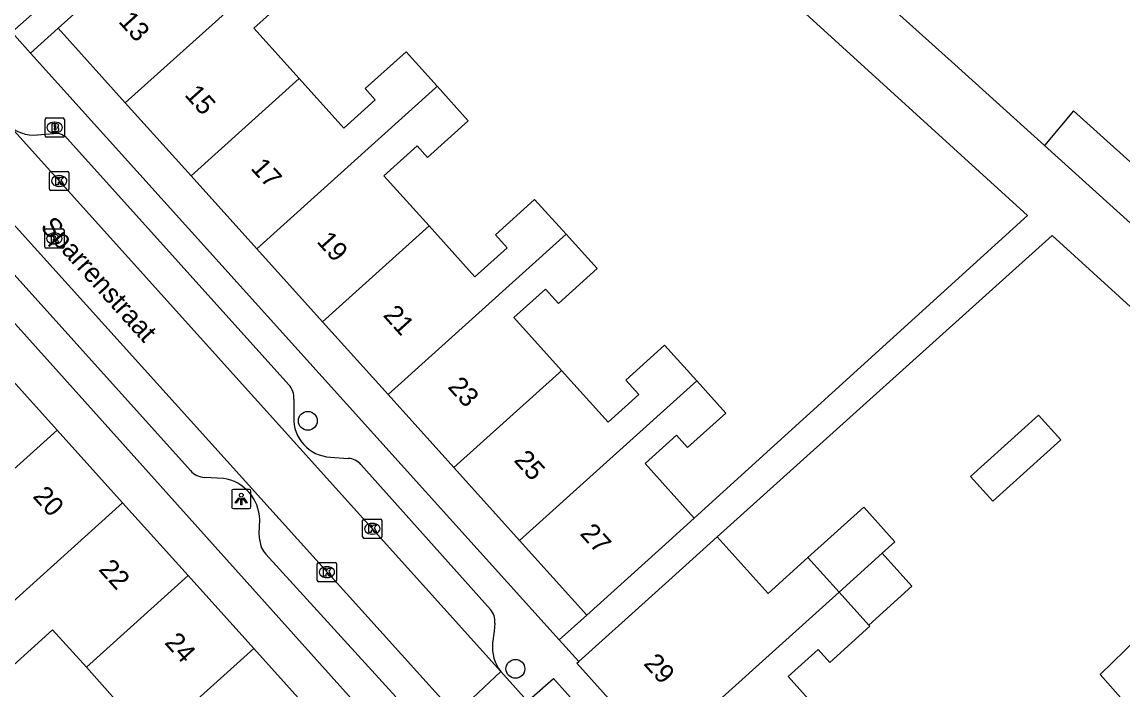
# Model space of a CAD drawing. Extents: x 158352 to 159489, y 383828 to 384597.
# Drawn here: x 159096.2 to 159153.3, y 384279.6 to 384314.3 of the extents above; entities that cross this region are included whole.
import ezdxf

# ---------------------------------------------------------------- set-up
doc = ezdxf.new("R2010")
doc.units = 0
for name, color, linetype in [('IMGEO_Boom', 7, 'Continuous'), ('IMGEO_Brandkraan', 7, 'Continuous'), ('IMGEO_Kolk', 7, 'Continuous'), ('IMGEO_Lichtpunt', 7, 'Continuous'), ('IMGEO_Openbare_ruimte_label', 7, 'Continuous'), ('IMGEO_Pand', 7, 'Continuous'), ('IMGEO_Pand_nummerreeks', 7, 'Continuous'), ('IMGEO_Rijbaan_lokaal_open', 7, 'Continuous'), ('IMGEO_Rioolput', 7, 'Continuous'), ('IMGEO_Voetpad_open', 7, 'Continuous')]:
    doc.layers.add(name, color=color, linetype=linetype)

msp = doc.modelspace()

# ---------------------------------------------------------------- linework, layer by layer
at = {"layer": 'IMGEO_Boom'}
for centre in [(159111.013, 384293.58), (159121.784, 384280.715)]:
    msp.add_circle(centre, 0.489, dxfattribs=at)
at = {"layer": 'IMGEO_Brandkraan'}
for p, q in [((159097.385, 384308.367), (159097.385, 384309.219)), ((159097.46, 384309.293), (159098.312, 384309.293)), ((159098.386, 384309.219), (159098.386, 384308.367)), ((159097.873, 384309.073), (159097.898, 384309.073)), ((159098.312, 384308.293), (159097.46, 384308.293)), ((159097.896, 384308.513), (159097.871, 384308.513))]:
    msp.add_line(p, q, dxfattribs=at)
for points in [[(159097.385, 384308.367), (159097.385, 384309.219)], [(159097.46, 384309.293), (159098.312, 384309.293)], [(159098.386, 384309.219), (159098.386, 384308.367)], [(159097.733, 384308.993), (159097.733, 384308.593), (159097.946, 384308.593)], [(159097.964, 384308.993), (159097.733, 384308.993)], [(159097.912, 384308.912), (159097.858, 384308.912), (159097.858, 384308.836)], [(159097.858, 384308.836), (159097.911, 384308.836)], [(159097.92, 384308.76), (159097.858, 384308.76), (159097.858, 384308.679)], [(159097.858, 384308.679), (159097.92, 384308.679)], [(159098.312, 384308.293), (159097.46, 384308.293)]]:
    msp.add_lwpolyline(points, dxfattribs=at)
for centre, radius, start, end in [((159097.462, 384309.217), 0.0765, 91.552, 178.448), ((159097.462, 384309.217), 0.0765, 91.552, 178.448), ((159098.31, 384309.217), 0.0765, 1.552, 88.448), ((159098.31, 384309.217), 0.0765, 1.552, 88.448), ((159097.913, 384308.874), 0.0379, 267.8285, 90.9355), ((159097.921, 384308.719), 0.0404, 269.8759, 90.5077), ((159097.968, 384308.848), 0.145, 59.4692, 91.5367), ((159097.993, 384308.895), 0.0922, 285.5137, 58.1501), ((159097.998, 384308.703), 0.105, 301.3115, 78.989), ((159097.462, 384308.369), 0.0765, 181.552, 268.448), ((159097.462, 384308.369), 0.0765, 181.552, 268.448), ((159097.952, 384308.844), 0.251, 268.6676, 293.5347), ((159098.31, 384308.369), 0.0765, 271.552, 358.448), ((159098.31, 384308.369), 0.0765, 271.552, 358.448)]:
    msp.add_arc(centre, radius, start, end, dxfattribs=at)
for centre, major_axis, ratio, start_param, end_param in [((159097.872, 384308.793), (-0.387, 0.002), 0.722429, 4.712389, 7.853982), ((159097.897, 384308.793), (-0.39, 0.002), 0.717154, 1.570796, 4.712389)]:
    msp.add_ellipse(centre, major_axis=major_axis, ratio=ratio, start_param=start_param, end_param=end_param, dxfattribs=at)
at = {"layer": 'IMGEO_Kolk'}
for p, q in [((159097.618, 384305.596), (159097.618, 384306.448)), ((159097.693, 384306.522), (159098.545, 384306.522)), ((159098.619, 384306.448), (159098.619, 384305.596)), ((159098.106, 384306.302), (159098.131, 384306.302)), ((159098.545, 384305.522), (159097.693, 384305.522)), ((159098.129, 384305.742), (159098.104, 384305.742)), ((159113.858, 384287.556), (159113.858, 384288.408)), ((159113.933, 384288.482), (159114.785, 384288.482)), ((159114.346, 384288.262), (159114.371, 384288.262)), ((159114.859, 384288.408), (159114.859, 384287.556)), ((159114.369, 384287.702), (159114.344, 384287.702)), ((159114.785, 384287.482), (159113.933, 384287.482)), ((159111.506, 384285.302), (159111.506, 384286.154)), ((159111.581, 384286.228), (159112.433, 384286.228)), ((159111.994, 384286.008), (159112.019, 384286.008)), ((159112.507, 384286.154), (159112.507, 384285.302)), ((159112.017, 384285.448), (159111.992, 384285.448)), ((159112.433, 384285.228), (159111.581, 384285.228))]:
    msp.add_line(p, q, dxfattribs=at)
for points in [[(159097.618, 384305.596), (159097.618, 384306.448)], [(159097.693, 384306.522), (159098.545, 384306.522)], [(159098.619, 384306.448), (159098.619, 384305.596)], [(159097.939, 384306.222), (159098.062, 384306.222), (159098.062, 384306.071), (159098.192, 384306.222), (159098.356, 384306.222), (159098.21, 384306.071), (159098.363, 384305.822), (159098.211, 384305.822), (159098.126, 384305.986), (159098.062, 384305.919), (159098.062, 384305.822), (159097.939, 384305.822), (159097.939, 384306.222)], [(159098.545, 384305.522), (159097.693, 384305.522)], [(159113.858, 384287.556), (159113.858, 384288.408)], [(159113.933, 384288.482), (159114.785, 384288.482)], [(159114.179, 384288.182), (159114.302, 384288.182), (159114.302, 384288.031), (159114.432, 384288.182), (159114.596, 384288.182), (159114.45, 384288.031), (159114.603, 384287.782), (159114.451, 384287.782), (159114.366, 384287.946), (159114.302, 384287.879), (159114.302, 384287.782), (159114.179, 384287.782), (159114.179, 384288.182)], [(159114.859, 384288.408), (159114.859, 384287.556)], [(159114.785, 384287.482), (159113.933, 384287.482)], [(159111.506, 384285.302), (159111.506, 384286.154)], [(159111.581, 384286.228), (159112.433, 384286.228)], [(159111.827, 384285.928), (159111.95, 384285.928), (159111.95, 384285.777), (159112.08, 384285.928), (159112.244, 384285.928), (159112.098, 384285.777), (159112.251, 384285.528), (159112.099, 384285.528), (159112.014, 384285.692), (159111.95, 384285.625), (159111.95, 384285.528), (159111.827, 384285.528), (159111.827, 384285.928)], [(159112.507, 384286.154), (159112.507, 384285.302)], [(159112.433, 384285.228), (159111.581, 384285.228)]]:
    msp.add_lwpolyline(points, dxfattribs=at)
for centre, start, end in [((159097.695, 384306.446), 91.552, 178.448), ((159097.695, 384306.446), 91.552, 178.448), ((159098.543, 384306.446), 1.552, 88.448), ((159098.543, 384306.446), 1.552, 88.448), ((159097.695, 384305.598), 181.552, 268.448), ((159097.695, 384305.598), 181.552, 268.448), ((159098.543, 384305.598), 271.552, 358.448), ((159098.543, 384305.598), 271.552, 358.448), ((159113.935, 384288.406), 91.552, 178.448), ((159113.935, 384288.406), 91.552, 178.448), ((159114.783, 384288.406), 1.552, 88.448), ((159114.783, 384288.406), 1.552, 88.448), ((159113.935, 384287.558), 181.552, 268.448), ((159113.935, 384287.558), 181.552, 268.448), ((159114.783, 384287.558), 271.552, 358.448), ((159114.783, 384287.558), 271.552, 358.448), ((159111.583, 384286.152), 91.552, 178.448), ((159111.583, 384286.152), 91.552, 178.448), ((159112.431, 384286.152), 1.552, 88.448), ((159112.431, 384286.152), 1.552, 88.448), ((159111.583, 384285.304), 181.552, 268.448), ((159111.583, 384285.304), 181.552, 268.448), ((159112.431, 384285.304), 271.552, 358.448), ((159112.431, 384285.304), 271.552, 358.448)]:
    msp.add_arc(centre, 0.0765, start, end, dxfattribs=at)
for centre, major_axis, ratio, start_param, end_param in [((159098.105, 384306.022), (-0.387, 0.002), 0.722429, 4.712389, 7.853982), ((159098.13, 384306.022), (-0.39, 0.002), 0.717154, 1.570796, 4.712389), ((159114.345, 384287.982), (-0.387, 0.002), 0.722429, 4.712389, 7.853982), ((159114.37, 384287.982), (-0.39, 0.002), 0.717154, 1.570796, 4.712389), ((159111.993, 384285.728), (-0.387, 0.002), 0.722429, 4.712389, 7.853982), ((159112.018, 384285.728), (-0.39, 0.002), 0.717154, 1.570796, 4.712389)]:
    msp.add_ellipse(centre, major_axis=major_axis, ratio=ratio, start_param=start_param, end_param=end_param, dxfattribs=at)
at = {"layer": 'IMGEO_Lichtpunt'}
for p, q in [((159107.066, 384289.927), (159107.066, 384289.12)), ((159107.066, 384289.927), (159107.066, 384289.12)), ((159107.968, 384290.022), (159107.16, 384290.022)), ((159107.968, 384290.022), (159107.16, 384290.022)), ((159108.062, 384289.12), (159108.062, 384289.927)), ((159108.062, 384289.12), (159108.062, 384289.927)), ((159107.16, 384289.026), (159107.968, 384289.026)), ((159107.16, 384289.026), (159107.968, 384289.026))]:
    msp.add_line(p, q, dxfattribs=at)
for points in [[(159107.44, 384289.591), (159107.479, 384289.563), (159107.291, 384289.301), (159107.253, 384289.328), (159107.44, 384289.591)], [(159107.542, 384289.543), (159107.589, 384289.543), (159107.589, 384289.221), (159107.542, 384289.221), (159107.542, 384289.543)], [(159107.652, 384289.563), (159107.69, 384289.59), (159107.877, 384289.328), (159107.838, 384289.3), (159107.652, 384289.563)]]:
    msp.add_lwpolyline(points, dxfattribs=at)
msp.add_circle((159107.565, 384289.725), 0.0994, dxfattribs=at)
for centre, start, end in [((159107.16, 384289.927), 90, 180), ((159107.16, 384289.927), 90, 180), ((159107.968, 384289.927), 0, 90), ((159107.968, 384289.927), 0, 90), ((159107.16, 384289.12), 180, 270), ((159107.16, 384289.12), 180, 270), ((159107.968, 384289.12), 270, 0), ((159107.968, 384289.12), 270, 360)]:
    msp.add_arc(centre, 0.0946, start, end, dxfattribs=at)
at = {"layer": 'IMGEO_Pand'}
for points in [[(159098.061, 384313.944), (159101.776, 384317.291), (159103.742, 384319.062)], [(159101.431, 384318.879), (159099.398, 384317.065), (159095.667, 384313.735)], [(159101.549, 384310.072), (159110.905, 384318.502)], [(159110.905, 384318.502), (159112.54, 384316.687), (159110.418, 384314.776), (159109.841, 384315.416), (159108.208, 384313.945), (159110.559, 384311.336)], [(159101.549, 384310.072), (159098.061, 384313.944)], [(159110.559, 384311.336), (159112.883, 384308.757), (159114.516, 384310.229), (159113.99, 384310.813), (159116.114, 384312.726), (159117.725, 384310.938)], [(159110.559, 384311.336), (159104.958, 384306.289)], [(159108.366, 384302.506), (159117.641, 384310.862), (159117.725, 384310.938)], [(159117.725, 384310.938), (159119.337, 384309.148), (159117.228, 384307.248), (159116.687, 384307.848), (159114.965, 384306.296), (159117.302, 384303.702)], [(159104.958, 384306.289), (159101.549, 384310.072)], [(159155.206, 384305.626), (159150.73, 384309.667), (159149.226, 384307.855)], [(159149.226, 384307.855), (159153.686, 384303.826), (159155.206, 384305.626)], [(159108.366, 384302.506), (159104.958, 384306.289)], [(159117.302, 384303.702), (159119.686, 384301.056), (159121.352, 384302.558), (159120.749, 384303.226), (159122.782, 384305.063), (159124.415, 384303.256)], [(159111.774, 384298.723), (159117.302, 384303.702)], [(159124.415, 384303.256), (159115.184, 384294.939)], [(159124.415, 384303.256), (159126.02, 384301.479), (159124.02, 384299.673), (159123.35, 384300.415), (159121.709, 384298.936), (159124.181, 384296.192)], [(159111.774, 384298.723), (159108.366, 384302.506)], [(159115.184, 384294.939), (159111.774, 384298.723)], [(159124.181, 384296.192), (159126.597, 384293.511), (159128.183, 384294.94), (159127.508, 384295.69), (159129.522, 384297.504), (159131.19, 384295.652)], [(159094.606, 384296.873), (159098.007, 384293.099)], [(159124.181, 384296.192), (159124.048, 384296.072), (159118.592, 384291.156)], [(159131.19, 384295.652), (159122, 384287.372)], [(159131.052, 384288.527), (159128.51, 384291.362), (159130.142, 384292.833), (159130.717, 384292.194), (159132.697, 384293.979), (159131.19, 384295.652)], [(159118.592, 384291.156), (159115.184, 384294.939)], [(159145.396, 384290.689), (159146.545, 384289.414), (159150.073, 384292.593), (159148.924, 384293.868), (159145.396, 384290.689)], [(159098.007, 384293.099), (159092.763, 384288.374)], [(159098.007, 384293.099), (159101.407, 384289.325)], [(159118.592, 384291.156), (159122, 384287.372)], [(159092.972, 384281.724), (159093.387, 384282.098), (159101.407, 384289.325)], [(159101.407, 384289.325), (159104.807, 384285.551)], [(159140.809, 384286.709), (159141.468, 384287.302), (159139.849, 384289.099), (159136.955, 384286.492)], [(159131.052, 384288.527), (159129.203, 384286.848), (159125.488, 384283.501)], [(159125.067, 384281.093), (159128.679, 384284.347), (159130.623, 384286.094), (159132.249, 384287.558)], [(159132.249, 384287.558), (159134.886, 384284.628), (159136.955, 384286.492)], [(159122, 384287.372), (159125.488, 384283.501)], [(159136.955, 384286.492), (159138.574, 384284.695)], [(159138.574, 384284.695), (159140.809, 384286.709)], [(159140.114, 384282.987), (159142.349, 384285.001), (159140.809, 384286.709)], [(159104.807, 384285.551), (159099.529, 384280.796)], [(159104.807, 384285.551), (159108.208, 384281.777)], [(159138.574, 384284.695), (159138.401, 384284.539), (159129.225, 384276.27)], [(159138.574, 384284.695), (159140.114, 384282.987)], [(159139.115, 384276.777), (159135.932, 384280.31), (159137.486, 384281.71), (159138.089, 384281.041), (159140.174, 384282.92), (159140.114, 384282.987)], [(159092.972, 384281.724), (159094.619, 384279.896), (159097.777, 384282.741), (159099.529, 384280.796)], [(159099.773, 384274.176), (159099.926, 384274.314), (159108.208, 384281.777)], [(159108.208, 384281.777), (159111.608, 384278.002)], [(159099.529, 384280.796), (159101.03, 384279.13), (159097.881, 384276.275), (159099.773, 384274.176)], [(159129.225, 384276.27), (159124.964, 384281), (159125.067, 384281.093)]]:
    msp.add_lwpolyline(points, dxfattribs=at)
at = {"layer": 'IMGEO_Rijbaan_lokaal_open'}
for points in [[(159095.467, 384308.971), (159121.029, 384280.57)], [(159118.576, 384278.458), (159093.18, 384306.611)], [(159118.669, 384278.355), (159121.029, 384280.57)], [(159121.029, 384280.57), (159132.263, 384268.055)]]:
    msp.add_lwpolyline(points, dxfattribs=at)
at = {"layer": 'IMGEO_Rioolput'}
for p, q in [((159097.444, 384303.539), (159098.296, 384303.539)), ((159097.369, 384302.613), (159097.369, 384303.465)), ((159097.857, 384303.319), (159097.882, 384303.319)), ((159098.37, 384303.465), (159098.37, 384302.613)), ((159098.296, 384302.539), (159097.444, 384302.539)), ((159097.88, 384302.759), (159097.855, 384302.759))]:
    msp.add_line(p, q, dxfattribs=at)
for points in [[(159097.444, 384303.539), (159098.296, 384303.539)], [(159097.369, 384302.613), (159097.369, 384303.465)], [(159097.958, 384303.237), (159097.706, 384303.239), (159097.706, 384302.839)], [(159097.706, 384302.839), (159097.83, 384302.839), (159097.83, 384303.001), (159097.841, 384303.001)], [(159097.884, 384303.158), (159097.83, 384303.158), (159097.83, 384303.077)], [(159097.83, 384303.077), (159097.882, 384303.077)], [(159097.888, 384302.972), (159097.959, 384302.839), (159098.099, 384302.839), (159098.034, 384302.965)], [(159098.37, 384303.465), (159098.37, 384302.613)], [(159098.296, 384302.539), (159097.444, 384302.539)]]:
    msp.add_lwpolyline(points, dxfattribs=at)
for centre, radius, start, end in [((159097.446, 384303.463), 0.0765, 91.552, 178.448), ((159097.446, 384303.463), 0.0765, 91.552, 178.448), ((159098.294, 384303.463), 0.0765, 1.552, 88.448), ((159098.294, 384303.463), 0.0765, 1.552, 88.448), ((159097.84, 384302.948), 0.0533, 26.0293, 88.6989), ((159097.866, 384303.266), 0.19, 274.7715, 282.9687), ((159097.89, 384303.062), 0.0964, 77.0061, 93.1865), ((159097.904, 384303.119), 0.0378, 276.6634, 79.6772), ((159097.957, 384303.127), 0.109, 350.3612, 89.416), ((159097.955, 384303.127), 0.112, 277.5842, 350.9817), ((159097.939, 384302.912), 0.108, 29.5134, 73.7905), ((159097.446, 384302.615), 0.0765, 181.552, 268.448), ((159097.446, 384302.615), 0.0765, 181.552, 268.448), ((159098.294, 384302.615), 0.0765, 271.552, 358.448), ((159098.294, 384302.615), 0.0765, 271.552, 358.448)]:
    msp.add_arc(centre, radius, start, end, dxfattribs=at)
for centre, major_axis, ratio, start_param, end_param in [((159097.856, 384303.039), (-0.387, 0.002), 0.722429, 4.712389, 7.853982), ((159097.881, 384303.039), (-0.39, 0.002), 0.717154, 1.570796, 4.712389)]:
    msp.add_ellipse(centre, major_axis=major_axis, ratio=ratio, start_param=start_param, end_param=end_param, dxfattribs=at)
at = {"layer": 'IMGEO_Voetpad_open'}
for points in [[(159103.742, 384319.062), (159117.829, 384331.751), (159130.533, 384319.905), (159132.382, 384317.713), (159132.995, 384318.229), (159148.349, 384304.234), (159131.052, 384288.527)], [(159139.375, 384316.752), (159144.571, 384312.059), (159149.226, 384307.855)], [(159096.635, 384312.66), (159098.061, 384313.944)], [(159095.667, 384313.735), (159096.635, 384312.66)], [(159124.058, 384282.213), (159096.635, 384312.66)], [(159096.988, 384308.415), (159097.835, 384308.487)], [(159098.558, 384308.202), (159110.033, 384295.451)], [(159089.061, 384306.144), (159116.584, 384275.481)], [(159104.933, 384290.998), (159093.588, 384303.592)], [(159132.249, 384287.558), (159149.628, 384303.199), (159157.36, 384296.152), (159162.054, 384291.576), (159154.04, 384282.284), (159152.116, 384280.413), (159156.255, 384275.749), (159156.404, 384275.881), (159164.986, 384266.22)], [(159110.294, 384294.703), (159110.287, 384294.584), (159110.285, 384293.779)], [(159112.185, 384291.694), (159113.11, 384291.631)], [(159113.772, 384291.308), (159120.488, 384283.794)], [(159106.637, 384290.587), (159105.67, 384290.644)], [(159108.524, 384287.373), (159108.491, 384287.742), (159108.519, 384288.45)], [(159115.576, 384279.264), (159108.832, 384286.671)], [(159120.719, 384283.091), (159120.679, 384282.675), (159120.599, 384282.053)], [(159125.488, 384283.501), (159124.058, 384282.213)], [(159124.058, 384282.213), (159125.067, 384281.093)], [(159123.762, 384280.22), (159126.738, 384276.884), (159125.643, 384275.902), (159122.644, 384279.22), (159123.762, 384280.22)]]:
    msp.add_lwpolyline(points, dxfattribs=at)
for centre, radius, start, end in [((159096.778, 384310.199), 1.796, 223.1299, 276.7104), ((159097.909, 384307.614), 0.876, 42.1534, 94.8188), ((159109.274, 384294.766), 1.022, 356.4409, 42.0299), ((159112.293, 384293.701), 2.01, 177.7766, 266.9074), ((159113.041, 384290.65), 0.984, 42, 85.9831), ((159105.737, 384291.728), 1.087, 222.2425, 266.4452), ((159106.318, 384288.409), 2.201, 1.0635, 81.6755), ((159109.714, 384287.477), 1.195, 184.9758, 222.4028), ((159119.801, 384283.179), 0.922, 354.5366, 41.8436), ((159122.611, 384281.833), 2.024, 173.7479, 218.5914)]:
    msp.add_arc(centre, radius, start, end, dxfattribs=at)

# ---------------------------------------------------------------- texts
at = {"layer": 'IMGEO_Openbare_ruimte_label'}
msp.add_text('Sparrenstraat', height=1, rotation=312, dxfattribs=at).set_placement((159097.098, 384303.611))
at = {"layer": 'IMGEO_Pand_nummerreeks'}
for s, rotation, p in [('13', 312.0166, (159101.155, 384314.274)), ('15', 312.0166, (159104.583, 384310.469)), ('17', 312.0166, (159108.011, 384306.664)), ('19', 312.0166, (159111.44, 384302.858)), ('21', 312.0166, (159114.883, 384299.036)), ('23', 312.0166, (159118.236, 384295.315)), ('25', 312.0166, (159121.664, 384291.509)), ('20', 312.0176, (159096.708, 384289.639)), ('27', 312.0166, (159125.092, 384287.704)), ('22', 312.0176, (159100.125, 384285.848)), ('24', 312.0148, (159103.547, 384282.048)), ('29', 312.0185, (159128.393, 384280.958))]:
    msp.add_text(s, height=1, rotation=rotation, dxfattribs=at).set_placement(p)

doc.saveas('drawing.dxf')
